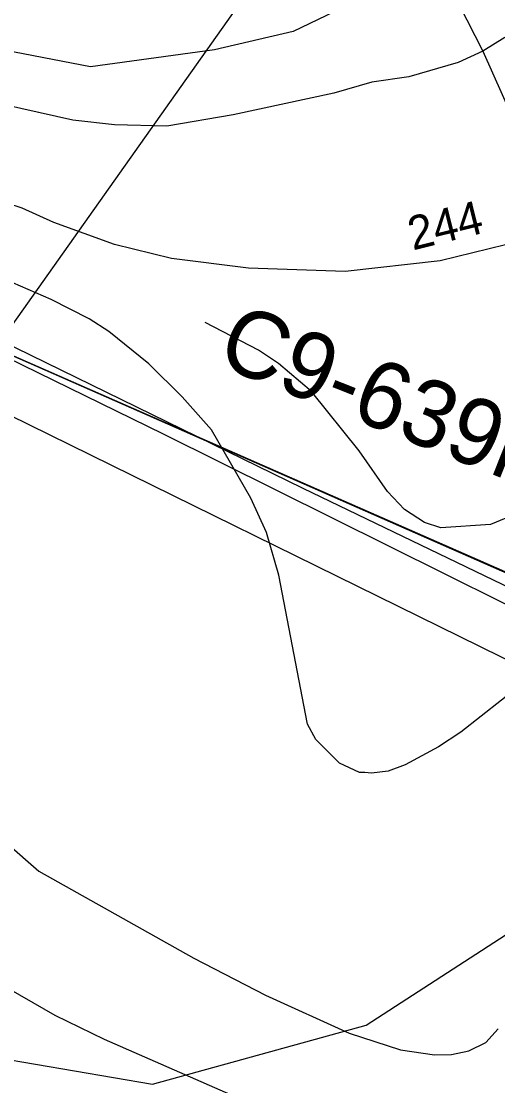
# Model space of a CAD drawing. Extents: x -662500 to -655523, y -1056000 to -1049993.
# Drawn here: x -659828.1 to -659685.9, y -1052656.8 to -1052338.9 of the extents above; entities that cross this region are included whole.
import ezdxf

# ---------------------------------------------------------------- set-up
doc = ezdxf.new("R2010")
doc.units = 0
for name, color, linetype in [('Vrstva 12', 7, 'Continuous'), ('Vrstva 18', 7, 'Continuous'), ('Vrstva 24', 7, 'Continuous'), ('Vrstva 36', 7, 'Continuous'), ('Vrstva 37', 7, 'Continuous'), ('Vrstva 44', 7, 'Continuous'), ('Vrstva 5', 7, 'Continuous'), ('Vrstva 51', 7, 'Continuous'), ('Vrstva 7', 7, 'Continuous')]:
    doc.layers.add(name, color=color, linetype=linetype)

msp = doc.modelspace()

# ---------------------------------------------------------------- linework, layer by layer
at = {"layer": 'Vrstva 12'}
msp.add_lwpolyline([(-659975.22, -1052363.23), (-659957.91, -1052372.73), (-659920.43, -1052396.6), (-659893.12, -1052405.51), (-659744.12, -1052478.37), (-659614.29, -1052540.87), (-659450.8, -1052620.7), (-659391.97, -1052645.81)], dxfattribs=at)
at = {"layer": 'Vrstva 24'}
msp.add_lwpolyline([(-659443, -1052294), (-659507.5, -1052284.5), (-659587, -1052268), (-659607.5, -1052267.5), (-659628.5, -1052271), (-659641, -1052276), (-659667, -1052294.5), (-659694, -1052315), (-659720, -1052329), (-659747, -1052342), (-659770.5, -1052347.5), (-659807.5, -1052352.5), (-659839, -1052346.5), (-659857, -1052339), (-659905, -1052305), (-659922, -1052300.5), (-659940, -1052302)], dxfattribs=at)
at = {"layer": 'Vrstva 36'}
msp.add_lwpolyline([(-659390.32, -1052019.34), (-659473.97, -1052032.46), (-659523.65, -1052033.38), (-659629.9, -1052027.09), (-659621.04, -1052067.57), (-659612.63, -1052095.78), (-659613.06, -1052104.19), (-659616.18, -1052110.87), (-659620.93, -1052116.23), (-659629.5, -1052120.84), (-659671.87, -1052141.1), (-659688.36, -1052149.79), (-659691.31, -1052152.96), (-659692.79, -1052159.14), (-659681.03, -1052192.1), (-659680.96, -1052200.79), (-659688.64, -1052239.7), (-659719.21, -1052284.92), (-659707.09, -1052314.99), (-659690.29, -1052347.87), (-659666.49, -1052401.44), (-659649.62, -1052458.41), (-659626.31, -1052501.42), (-659596.35, -1052541.51)], dxfattribs=at)
at = {"layer": 'Vrstva 37'}
msp.add_lwpolyline([(-659673.12, -1052221.79), (-659730.97, -1052288.96), (-659825.23, -1052254.93), (-659853.32, -1052299.01), (-659834.91, -1052457.14), (-659834.91, -1052490), (-659853.87, -1052611.9), (-659835.65, -1052648.36), (-659788.97, -1052656.33), (-659725.21, -1052638.68), (-659681.94, -1052610.76)], dxfattribs=at)
at = {"layer": 'Vrstva 44'}
msp.add_lwpolyline([(-659464.58, -1051504.83), (-659576.16, -1052069.59), (-659916.29, -1052550.1), (-660191.14, -1052457.81)], dxfattribs=at)
at = {"layer": 'Vrstva 5'}
for points in [[(-659681.93, -1052201.34), (-659686.06, -1052214.27), (-659694.22, -1052233.07), (-659714.68, -1052262.41), (-659726.46, -1052278.31), (-659736.43, -1052288.26), (-659741.36, -1052292.78), (-659747.24, -1052294.73), (-659775.22, -1052288.4), (-659813.08, -1052278.54), (-659827.56, -1052272.06), (-659840.13, -1052263.76), (-659868.79, -1052241.13), (-659871.6, -1052238.48), (-659931.31, -1052348.25), (-659943.97, -1052343.51), (-659933.07, -1052386.77), (-659931.7, -1052394.49), (-659546.84, -1052563.39)], [(-659488.42, -1052589.49), (-659931.7, -1052394.49), (-659912.55, -1052459.34), (-659898.17, -1052506.06), (-659891.78, -1052526.8), (-659889.85, -1052537.24), (-659889.84, -1052553.2), (-659891.97, -1052560.5), (-659899.91, -1052591.56), (-659902.26, -1052610.6), (-659903.49, -1052643.35), (-659900.3, -1052649.88), (-659895.05, -1052664.49), (-659883.07, -1052699.38), (-659874.97, -1052711.4), (-659865.21, -1052728.83), (-659865.78, -1052739.54), (-659878.28, -1052777.87), (-659884.49, -1052800.77), (-659900.19, -1052829.18), (-659906.2, -1052834), (-659913.38, -1052838.57), (-659937.32, -1052850.73), (-659969.58, -1052873.81)]]:
    msp.add_lwpolyline(points, dxfattribs=at)
at = {"layer": 'Vrstva 51'}
for points in [[(-660169.13, -1053023.13), (-660110.85, -1052940.58), (-660079.74, -1052916.29), (-659950.2, -1052798.66), (-659898.58, -1052720.65), (-659915.89, -1052669.98), (-659910.89, -1052596.38), (-659900.42, -1052552.71), (-659942.19, -1052387.83), (-659921.6, -1052399.48), (-659893.5, -1052409.43), (-659785.78, -1052462.16), (-659600.37, -1052554.27), (-659621.1, -1052589.25), (-659403.17, -1052709.23)], [(-659408.68, -1052722.85), (-659645.22, -1052595.6), (-659623.64, -1052558.85), (-659899.32, -1052423.28), (-659921, -1052417.16), (-659884.97, -1052552.61), (-659896.01, -1052598.65), (-659902.05, -1052660.61), (-659882, -1052722.78), (-659938.73, -1052808.5), (-660070.07, -1052927.77), (-660099.87, -1052951.04), (-660151.35, -1053023.96)]]:
    msp.add_lwpolyline(points, dxfattribs=at)
at = {"layer": 'Vrstva 7'}
for p, q in [((-659683.78, -1052343.76), (-659690.29, -1052347.87)), ((-659690.29, -1052347.87), (-659697.66, -1052351.27)), ((-659697.66, -1052351.27), (-659712.4, -1052355.52)), ((-659723.46, -1052357.08), (-659734.83, -1052360.36)), ((-659712.4, -1052355.52), (-659723.46, -1052357.08)), ((-659734.83, -1052360.36), (-659764.84, -1052366.86)), ((-659812.74, -1052368.42), (-659833.14, -1052363.88)), ((-659800.27, -1052369.83), (-659812.74, -1052368.42)), ((-659784.68, -1052370.26), (-659800.27, -1052369.83)), ((-659764.84, -1052366.86), (-659784.68, -1052370.26)), ((-659827.9, -1052394.77), (-659832.44, -1052393.22)), ((-659818.41, -1052399.03), (-659827.9, -1052394.77)), ((-659800.27, -1052405.55), (-659818.41, -1052399.03)), ((-659666.49, -1052401.44), (-659703.05, -1052410.51)), ((-659783.26, -1052409.8), (-659800.27, -1052405.55)), ((-659819.26, -1052421.99), (-659844.2, -1052411.21)), ((-659760.3, -1052412.63), (-659783.26, -1052409.8)), ((-659703.05, -1052410.51), (-659731.39, -1052413.62)), ((-659731.39, -1052413.62), (-659760.3, -1052412.63)), ((-659807.92, -1052427.79), (-659819.26, -1052421.99)), ((-659801.97, -1052431.62), (-659807.92, -1052427.79)), ((-659757.33, -1052437.15), (-659773.2, -1052428.93)), ((-659790.06, -1052441.26), (-659801.97, -1052431.62)), ((-659751.37, -1052441.12), (-659757.33, -1052437.15)), ((-659780.14, -1052451.04), (-659790.06, -1052441.26)), ((-659741.45, -1052449.48), (-659751.37, -1052441.12)), ((-659771.36, -1052460.96), (-659780.14, -1052451.04)), ((-659727.28, -1052467.19), (-659741.45, -1052449.48)), ((-659759.59, -1052481.36), (-659771.36, -1052460.96)), ((-659718.78, -1052479.38), (-659727.28, -1052467.19)), ((-659713.68, -1052484.77), (-659718.78, -1052479.38)), ((-659754.92, -1052491.57), (-659759.59, -1052481.36)), ((-659707.72, -1052488.59), (-659713.68, -1052484.77)), ((-659683.49, -1052487.32), (-659688.03, -1052489.16)), ((-659702.91, -1052490.15), (-659707.72, -1052488.59)), ((-659688.03, -1052489.16), (-659702.91, -1052490.15)), ((-659751.23, -1052504.32), (-659754.92, -1052491.57)), ((-659742.73, -1052548.82), (-659751.23, -1052504.32)), ((-659667.05, -1052527.71), (-659696.95, -1052551.23)), ((-659740.18, -1052553.36), (-659742.73, -1052548.82)), ((-659733.09, -1052560.44), (-659740.18, -1052553.36)), ((-659696.95, -1052551.23), (-659703.61, -1052555.62)), ((-659703.61, -1052555.62), (-659713.54, -1052561.01)), ((-659727.14, -1052563.28), (-659733.09, -1052560.44)), ((-659725.56, -1052563.28), (-659727.14, -1052563.28)), ((-659723.6, -1052563.42), (-659725.56, -1052563.28)), ((-659718.64, -1052562.85), (-659723.6, -1052563.42)), ((-659713.54, -1052561.01), (-659718.64, -1052562.85)), ((-659832.58, -1052584.25), (-659822.94, -1052592.75)), ((-659822.94, -1052592.75), (-659776.6, -1052618.69)), ((-659846.47, -1052619.4), (-659818.12, -1052635.69)), ((-659776.6, -1052618.69), (-659755.2, -1052629.74)), ((-659755.2, -1052629.74), (-659730.26, -1052641.08)), ((-659818.12, -1052635.69), (-659803.38, -1052642.92)), ((-659689.44, -1052643.91), (-659685.76, -1052639.8)), ((-659803.38, -1052642.92), (-659754.35, -1052664.32)), ((-659730.26, -1052641.08), (-659714.95, -1052646.04)), ((-659714.95, -1052646.04), (-659704.75, -1052647.6)), ((-659699.65, -1052647.46), (-659694.55, -1052646.32)), ((-659694.55, -1052646.32), (-659689.44, -1052643.91)), ((-659704.75, -1052647.6), (-659699.65, -1052647.46))]:
    msp.add_line(p, q, dxfattribs=at)

# ---------------------------------------------------------------- texts
at = {"layer": 'Vrstva 18'}
msp.add_text('C9-639m', height=20, rotation=338.3114, dxfattribs=at).set_placement((-659770.53, -1052441.22))
at = {"layer": 'Vrstva 7'}
msp.add_text('244', height=10, rotation=13.9307, dxfattribs=at).set_placement((-659711.26, -1052407.39))

doc.saveas('drawing.dxf')
